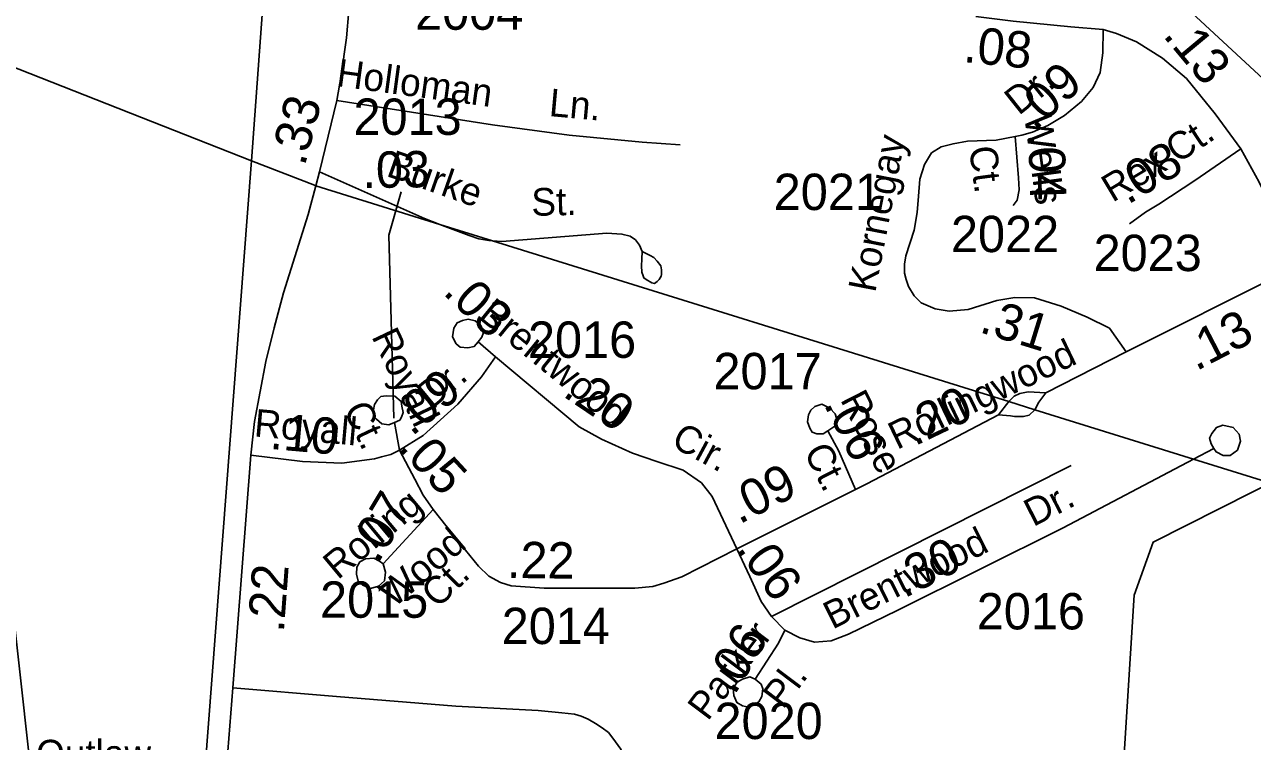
# Model space of a CAD drawing. Extents: x 2206922 to 2357709, y 510027 to 673830.
# Drawn here: x 2287259 to 2291479, y 561856 to 564319 of the extents above; entities that cross this region are included whole.
import ezdxf

# ---------------------------------------------------------------- set-up
doc = ezdxf.new("R2010")
doc.units = 0
for name, color, linetype in [('Exist Boundary Political Urban Extension UEB', 7, 'Continuous'), ('Exist Hydrographic Creek Single Shore', 7, 'Continuous'), ('Exist Railroad Mainline', 7, 'Continuous'), ('Exist Road Non-System Type 51', 7, 'Continuous'), ('Exist Road Non-System Type 51 Label', 7, 'Continuous'), ('Exist Road Secondary Mileage Hundredths English Label', 7, 'Continuous'), ('Exist Road Secondary Type 51 Attributed', 7, 'Continuous'), ('Exist Road Secondary Type 51 Label', 7, 'Continuous'), ('Exist Road Secondary Type 51 Number Label', 7, 'Continuous'), ('Exist Utilities Electrical Transmission Line', 7, 'Continuous')]:
    doc.layers.add(name, color=color, linetype=linetype)

msp = doc.modelspace()

# ---------------------------------------------------------------- linework, layer by layer
at = {"layer": 'Exist Boundary Political Urban Extension UEB'}
msp.add_lwpolyline([(2286979.2, 564267.7), (2287082, 563533.1), (2287306.2, 561515.7), (2287853.8, 561437.5)], dxfattribs=at)
at = {"layer": 'Exist Hydrographic Creek Single Shore'}
for points in [[(2291546.8, 564103.5), (2291193.9, 564432), (2290915.9, 564798.4), (2290897.9, 564972.5), (2291069.9, 565297), (2291117.9, 565456.7), (2291099, 565689.9), (2290904, 566130.1), (2290713.9, 566760.3), (2290342, 567423.7), (2290123, 567697), (2289853.9, 567876.3), (2289016.9, 568368.7), (2288882.8, 568427.2), (2288622, 568688.3), (2288246.9, 568777.9), (2288070.8, 568876.5), (2287919.9, 569033.7), (2287807.9, 569373.8)], [(2290125, 561233.1), (2290986.8, 561691.3), (2291035.9, 561775.5), (2291071.9, 562358.5), (2291136.9, 562540.9), (2291593, 562771.1)]]:
    msp.add_lwpolyline(points, dxfattribs=at)
at = {"layer": 'Exist Railroad Mainline'}
msp.add_lwpolyline([(2288952.5, 575417.9), (2288939.4, 575328.9), (2288894.6, 575010.5), (2288861, 574754.3), (2288832.1, 574422.3), (2288797.4, 574086.4), (2288738.9, 573282.2), (2288399.4, 568789.4), (2288395.5, 568735.1), (2288273, 567057.4), (2288112.4, 564856.3), (2288039.1, 563851.4), (2288038, 563836.6), (2287853.8, 561437.5), (2287845.7, 561332.3), (2287845.6, 561330.8)], dxfattribs=at)
at = {"layer": 'Exist Road Non-System Type 51'}
msp.add_line((2289826, 562284.5), (2290856.2, 562803.6), dxfattribs=at)
for points in [[(2288332.1, 564058.7), (2288866.7, 563974.4), (2289130.9, 563939.4), (2289381.5, 563915.1), (2289512.1, 563906)], [(2288272.8, 563812.5), (2288632.8, 563653), (2288686.5, 563632.2)], [(2288686.5, 563632.2), (2288786.2, 563593.7), (2288819.6, 563583.1), (2288854.5, 563577), (2288866.5, 563576.2)], [(2288866.5, 563576.2), (2288898.6, 563574), (2289260, 563602.8), (2289311.6, 563599), (2289340.5, 563591.4), (2289358.7, 563579.3), (2289372.4, 563561), (2289381.5, 563539.8)], [(2289381.5, 563539.8), (2289380, 563512.4), (2289378.5, 563489.6), (2289380, 563468.3), (2289384.5, 563456.2), (2289387.6, 563448.6), (2289395.2, 563442.5), (2289414.9, 563431.9), (2289424, 563428.8), (2289433.1, 563436.4), (2289439.2, 563442.5), (2289446.8, 563454.7), (2289448.3, 563460.7), (2289448.3, 563475.9), (2289445.3, 563489.6), (2289433.1, 563506.3), (2289421, 563518.5), (2289408.8, 563526.1), (2289381.5, 563539.8)], [(2288804, 563212.9), (2288782.3, 563208.7), (2288756.1, 563210.4), (2288742.2, 563222.3), (2288729.9, 563246.2), (2288733.7, 563276.1), (2288745.4, 563294.2), (2288763.4, 563302.5), (2288783.3, 563306.7), (2288807.3, 563300.8), (2288827.4, 563285), (2288835.7, 563261.2), (2288829.8, 563245.1), (2288818.1, 563229)], [(2288818.1, 563229), (2288804.2, 563212.9), (2288804, 563212.9)], [(2288530.2, 562951.8), (2288510.2, 562943.6), (2288486.3, 562947.3), (2288468, 562963.3), (2288458.1, 562975.1), (2288457.9, 562995.1), (2288461.6, 563013.2), (2288471.5, 563029.2), (2288483.4, 563041.3), (2288501.2, 563043.4), (2288531.4, 563041.8), (2288553.4, 563023.9), (2288555.7, 563008.1), (2288559.8, 562986), (2288553.9, 562969.9), (2288548.1, 562959.9), (2288530.2, 562951.8)], [(2290000.3, 562912.9), (2289981.4, 562912.7), (2289965.3, 562918.7), (2289957.2, 562932.4), (2289949.1, 562954.4), (2289952.8, 562978.5), (2289960.7, 562994.5), (2289974.5, 563006.6), (2289998.5, 563014.9), (2290026.6, 563001.2), (2290044.8, 562981.2), (2290053, 562955.5), (2290043.1, 562939.3), (2290019.4, 562923.2)], [(2290019.4, 562923.2), (2290003.4, 562912.9), (2290000.3, 562912.9)], [(2291345.4, 562862.3), (2291337.3, 562878.3), (2291331.2, 562898.2), (2291338.9, 562914.2), (2291354.7, 562934.3), (2291376.6, 562942.5), (2291412.7, 562934.9), (2291433, 562911.1), (2291437.1, 562887), (2291427.5, 562857.1), (2291401.7, 562838.8), (2291377.7, 562838.7), (2291353.6, 562850.4), (2291345.4, 562862.3)], [(2288490.7, 562465.6), (2288499, 562437.9), (2288495.4, 562407.7), (2288475.4, 562389.6), (2288447.7, 562381.3), (2288421.5, 562393), (2288405.4, 562407), (2288399.1, 562430.9), (2288401, 562454.8), (2288410.7, 562472.8), (2288430.7, 562483), (2288458.6, 562485.5), (2288478.8, 562475.7), (2288490.7, 562465.6)], [(2289769.8, 562069.9), (2289751.8, 562077.7), (2289725.8, 562069.6), (2289707.8, 562059.3), (2289694, 562039.2), (2289696.3, 562013.2), (2289706.6, 561989.4), (2289726.6, 561977.6), (2289746.7, 561973.8), (2289766.7, 561982), (2289782.5, 561992.1), (2289792.4, 562010.1), (2289796.1, 562036.2), (2289789.9, 562052.1), (2289769.8, 562069.9)], [(2287974.3, 562039.5), (2288331.1, 562009.6), (2288740.8, 561977), (2289024.3, 561962.1), (2289105.7, 561954), (2289149.1, 561949.9), (2289172.2, 561943.1), (2289195.2, 561932.3), (2289221, 561917.3), (2289244, 561902.4), (2289265.8, 561886.1), (2289280.7, 561867.1), (2289307.8, 561829.1), (2289315.9, 561804.7), (2289325.4, 561773.4), (2289336.3, 561738.2)]]:
    msp.add_lwpolyline(points, dxfattribs=at)
at = {"layer": 'Exist Road Secondary Type 51 Attributed'}
for p, q in [((2291642, 563493.9), (2291044.4, 563194.2)), ((2288818.1, 563229), (2288877.3, 563177.3)), ((2288546.8, 562856.6), (2288530.2, 562951.8)), ((2288663.4, 562653), (2288490.7, 562465.6))]:
    msp.add_line(p, q, dxfattribs=at)
for points in [[(2288036.7, 562839.6), (2288049.6, 562954.7), (2288087.6, 563161.4), (2288116.4, 563276.9), (2288148.3, 563396.9), (2288233.5, 563666.6), (2288260, 563765), (2288272.8, 563812.5), (2288332.1, 564058.7), (2288347.3, 564143.8), (2288365.7, 564273.4), (2288380.7, 564462.1), (2288388.3, 564591.3)], [(2290528.1, 564346.7), (2290656, 564331.1), (2290854.1, 564310.9), (2290966.1, 564302)], [(2290966.1, 564302), (2290964.7, 564222.1), (2290955.6, 564154.3), (2290931.5, 564103.1), (2290890.9, 564054.9), (2290832.2, 564006.7), (2290775, 563972.1), (2290722.3, 563949.5), (2290686.2, 563939), (2290663.6, 563934.4)], [(2290966.1, 564302), (2291011.3, 564288.4), (2291080.6, 564259.7), (2291169, 564204), (2291252.2, 564133.2), (2291350, 564012.8), (2291438.8, 563891.5)], [(2290663.6, 563934.4), (2290597.4, 563922.4), (2290499.6, 563917.9), (2290449.9, 563909.6), (2290409.3, 563899), (2290376.1, 563878), (2290352.1, 563838.8), (2290335.5, 563787.6), (2290331, 563728.9), (2290326.5, 563673.1), (2290315.9, 563612.9), (2290287.3, 563524), (2290282.8, 563495.4), (2290282.8, 563465.3), (2290288.8, 563442.7), (2290296.4, 563418.6), (2290315.9, 563387), (2290340, 563362.9), (2290388.2, 563341.8), (2290436.3, 563334.3), (2290501.1, 563340.3), (2290600.4, 563370.4), (2290662.1, 563381), (2290729.9, 563379.5), (2290821.7, 563350.9), (2290910.5, 563313.2), (2290987.2, 563275.5), (2291044.4, 563194.2)], [(2290663.6, 563934.4), (2290674.2, 563792.9), (2290677.2, 563750.7), (2290669.6, 563716.1), (2290656.4, 563696.9)], [(2291438.8, 563891.5), (2291280.8, 563783.1), (2291157.3, 563701.8), (2291110.7, 563674.6), (2291056.5, 563634)], [(2291438.8, 563891.5), (2291502, 563777.1), (2291599.8, 563578.3), (2291642, 563493.9)], [(2288546.8, 562856.6), (2288628.6, 562906.7), (2288748.2, 563014.7), (2288828.7, 563109), (2288877.3, 563177.3)], [(2288877.3, 563177.3), (2289164.3, 562937.2), (2289241.8, 562894.7), (2289348.1, 562846.1), (2289431.6, 562817.2), (2289522.7, 562788.3), (2289585, 562744.3), (2289621.5, 562697.2), (2289706.6, 562517.9)], [(2291044.4, 563194.2), (2290769, 563053.7)], [(2290769, 563053.7), (2290707.8, 563056.7), (2290679.7, 563051.7), (2290659.6, 563041.6), (2290641.5, 563023.4), (2290605.4, 562978.4)], [(2290730.7, 562995.6), (2290744.9, 563021.5), (2290769, 563053.7)], [(2290605.4, 562978.4), (2290153.2, 562741.1), (2290114.7, 562721.8)], [(2290605.4, 562978.4), (2290647.6, 562974.3), (2290660.6, 562972.3), (2290691.7, 562972.3), (2290710.8, 562977.4), (2290730.7, 562995.6)], [(2290114.7, 562721.8), (2290057.3, 562853.3), (2290019.4, 562923.2)], [(2287947.2, 561692), (2287974.3, 562039.5), (2288036.7, 562839.6)], [(2288036.7, 562839.6), (2288214.4, 562817.2), (2288348.7, 562811.8), (2288461.5, 562827.3), (2288485.4, 562833.4), (2288517.1, 562841.7), (2288546.8, 562856.6)], [(2288663.4, 562653), (2288628.2, 562701.9), (2288599.7, 562757.5), (2288546.8, 562856.6)], [(2289872.1, 562238.3), (2289923.7, 562211.2), (2289973.9, 562196.3), (2290030.9, 562201.7), (2290090, 562224.8), (2290257.4, 562305.5), (2290828.3, 562589.5), (2291276.2, 562825.8), (2291345.4, 562862.3)], [(2290114.7, 562721.8), (2289706.6, 562517.9)], [(2289706.6, 562517.9), (2289518.1, 562420.9), (2289455.7, 562399.2), (2289417.7, 562388.3), (2289356.6, 562382.9), (2289268.5, 562382.9), (2289044.6, 562382.9), (2288930.7, 562391), (2288894.1, 562401.9), (2288854.7, 562423.6), (2288819.4, 562457.5), (2288759.8, 562530.8), (2288663.4, 562653)], [(2289706.6, 562517.9), (2289751.4, 562422.9), (2289790.7, 562336.1), (2289826, 562284.5), (2289872.1, 562238.3)], [(2289872.1, 562238.3), (2289850.4, 562193.5), (2289769.8, 562069.9)]]:
    msp.add_lwpolyline(points, dxfattribs=at)
at = {"layer": 'Exist Road Secondary Type 51 Number Label'}
msp.add_lwpolyline([(2288528, 562966.2), (2288511, 563595.1), (2288553.5, 563743.8)], dxfattribs=at)
at = {"layer": 'Exist Utilities Electrical Transmission Line'}
for p, q in [((2286979.2, 564267.7), (2288039.1, 563851.4)), ((2288260, 563765), (2288686.5, 563632.2)), ((2288686.5, 563632.2), (2288866.5, 563576.2)), ((2288866.5, 563576.2), (2290641.5, 563023.4)), ((2290641.5, 563023.4), (2290730.5, 562995.7)), ((2290730.5, 562995.7), (2291276.2, 562825.8)), ((2291276.2, 562825.8), (2292190.6, 562541))]:
    msp.add_line(p, q, dxfattribs=at)
msp.add_lwpolyline([(2288039.1, 563851.4), (2288254.7, 563766.7), (2288260, 563765)], dxfattribs=at)

# ---------------------------------------------------------------- texts
at = {"layer": 'Exist Road Non-System Type 51 Label'}
for s, rotation, p in [('Holloman', 352.2726, (2288327.8, 564108)), ('Ln.', 354.8366, (2289059, 564004.9)), ('Burke', 340.6286, (2288498.1, 563799.9)), ('St.', 1.0956, (2289001.4, 563661.7))]:
    msp.add_text(s, height=95, rotation=rotation, dxfattribs=at).set_placement(p)
at = {"layer": 'Exist Road Secondary Mileage Hundredths English Label'}
for s, rotation, p in [('.08', 354.1777, (2290482.8, 564190.6)), ('.13', 309.7861, (2291168.4, 564280.7)), ('.09', 42.5596, (2290730.5, 563951.6)), ('.33', 75.3341, (2288221.6, 563829.7)), ('.04', 271.8198, (2290707.9, 563944.9)), ('.08', 30.8929, (2291049.8, 563698.5)), ('.03', 0.7733, (2288420.7, 563757.1)), ('.03', 316.2853, (2288693.1, 563395.7)), ('.31', 342.8574, (2290536.2, 563263.2)), ('.13', 27.4138, (2291285.2, 563127.1)), ('.09', 39.723, (2288589.8, 562901.6)), ('.20', 325.996, (2289104.2, 563044.7)), ('.20', 25.5907, (2290317.4, 562869.2)), ('.06', 296.6798, (2290003.9, 563015.1)), ('.10', 354.8902, (2288099.2, 562861.3)), ('.05', 312.7103, (2288539.6, 562862.9)), ('.09', 26.776, (2289714.6, 562600.5)), ('.07', 59.0138, (2288472.9, 562463.6)), ('.22', 359.276, (2288915.9, 562417.7)), ('.30', 27.183, (2290281.9, 562346.3)), ('.06', 305.8341, (2289701.8, 562516.5)), ('.22', 85.765, (2288149.6, 562228.3)), ('.06', 59.0138, (2289698.4, 562011.7))]:
    msp.add_text(s, height=125, rotation=rotation, dxfattribs=at).set_placement(p)
at = {"layer": 'Exist Road Secondary Type 51 Label'}
for s, rotation, p in [('Dr.', 38.5525, (2290675.4, 564004.5)), ('Wells', 277.5915, (2290694.1, 564003.6)), ('Kornegay', 79.0344, (2290182.1, 563395.5)), ('Ct.', 33.3841, (2291220.7, 563839.8)), ('Ct.', 277.5915, (2290504.4, 563896.4)), ('Rex', 30.8929, (2290997.7, 563706.4)), ('Brentwood', 320.837, (2288814.4, 563312.1)), ('Royall', 295.4012, (2288450, 563247.6)), ('Rollingwood', 25.5907, (2290257.1, 562857.1)), ('Dr.', 39.723, (2288657.4, 562994.6)), ('Rose', 297.0489, (2290060.8, 563030.9)), ('Ct.', 295.4012, (2288353.3, 562996.7)), ('Royall', 354.8902, (2288045.5, 562904)), ('Cir.', 331.6101, (2289476.6, 562872.6)), ('Ct.', 297.0489, (2289935.2, 562851)), ('Dr.', 27.183, (2290725.4, 562592)), ('Rolling', 39.833, (2288335.4, 562409.1)), ('Wood', 39.833, (2288527.4, 562312.5)), ('Brentwood', 26.5452, (2290035.3, 562239.6)), ('Ct.', 44.3029, (2288678.9, 562310.2)), ('Parker', 53.0113, (2289606.6, 561923)), ('Pl.', 53.0113, (2289865.3, 561963.1))]:
    msp.add_text(s, height=95, rotation=rotation, dxfattribs=at).set_placement(p)
msp.add_text('Outlaw', height=95, dxfattribs=at).set_placement((2287298.4, 561766.4))
at = {"layer": 'Exist Road Secondary Type 51 Number Label'}
for s, p in [('2004', (2288600.9, 564301.1)), ('2013', (2288389.2, 563940)), ('2021', (2289833.3, 563681.7)), ('2022', (2290442.5, 563537)), ('2023', (2290932.7, 563472)), ('2016', (2288988.8, 563173.8)), ('2017', (2289626.3, 563065.9)), ('2015', (2288274.3, 562280.7)), ('2016', (2290531.2, 562240.6)), ('2014', (2288898.6, 562190.3)), ('2020', (2289629.9, 561863.9))]:
    msp.add_text(s, height=125, dxfattribs=at).set_placement(p)

doc.saveas('drawing.dxf')
